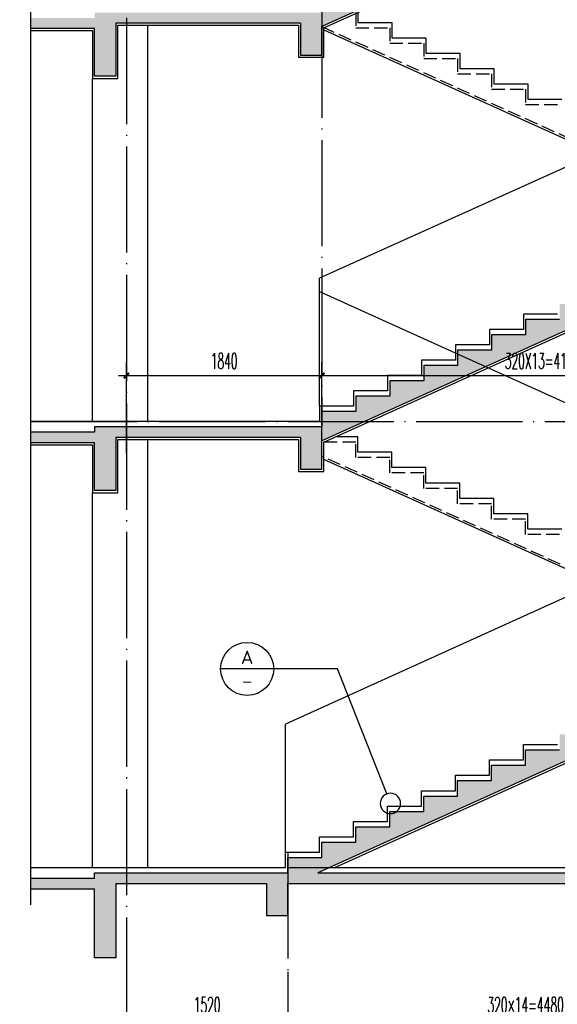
# Model space of a CAD drawing. Extents: x 1779708 to 7299578, y -1121471 to 88434.
# Tile 682 of 1056: x 6116647 to 6121710, y -969103 to -959833. Entities that reach past the tile are written whole.
import ezdxf
from ezdxf.enums import TextEntityAlignment as Align

# ---------------------------------------------------------------- set-up
doc = ezdxf.new("R2010")
doc.units = 0
doc.header["$LTSCALE"] = 1000
doc.header["$MEASUREMENT"] = 0
doc.linetypes.add('DASH', pattern=[0.35, 0.25, -0.1])
doc.linetypes.add('DOTE', pattern=[2.42, 2, -0.2, 0.02, -0.2])
doc.layers.get('0').update_dxf_attribs({"linetype": 'CONTINUOUS'})
doc.layers.get('Defpoints').update_dxf_attribs({"linetype": 'CONTINUOUS'})
for name, color, linetype in [('AXIS', 3, 'CONTINUOUS'), ('DIM_IDEN', 3, 'CONTINUOUS'), ('DIM_SYMB', 3, 'CONTINUOUS'), ('DOTE', 1, 'DOTE'), ('PUB_DIM', 3, 'CONTINUOUS'), ('PUB_TEXT', 7, 'CONTINUOUS'), ('S_E_STAIR', 4, 'CONTINUOUS'), ('WALL', 255, 'CONTINUOUS'), ('可见线', 6, 'CONTINUOUS'), ('填充细线', 8, 'CONTINUOUS'), ('栏杆', 6, 'CONTINUOUS'), ('粉刷线', 213, 'CONTINUOUS')]:
    doc.layers.add(name, color=color, linetype=linetype)
doc.styles.add('_TCH_DIM_T3', font='SIMPLEX.shx', dxfattribs={"width": 0.494118, "bigfont": 'GBCBIG.shx'})
doc.styles.get("Standard").update_dxf_attribs({"font": 'GBENOR', "bigfont": 'GBCBIG'})
doc.dimstyles.new('_TCH_ARCH&&50', dxfattribs={"dimtxt": 148.75, "dimasz": 50, "dimexe": 125, "dimexo": 150, "dimgap": 63.125, "dimtad": 1, "dimdec": 0, "dimzin": 0, "dimdsep": 46, "dimtxsty": '_TCH_DIM_T3', "dimblk": 'ARCHTICK', "dimcen": 0.09, "dimdle": 75, "dimclrt": 7, "dimazin": 2, "dimtfac": 1, "dimtdec": 0, "dimtix": 1, "dimtmove": 2, "dimatfit": 3, "dimfxl": 250, "dimtolj": 1, "dimtzin": 0, "dimarcsym": 0})
pattern_1 = [(45, (0, 0), (-88.3883476, 88.3883476), []), (50, (0, 0), (358.630091, -31.376067), [37.5, -412.5]), (355, (0, 0), (-69.375667, 376.096067), [30, -330]), (100.4514, (29.9, -2.6), (289.25469, 344.719771), [31.870095, -350.571056]), (46.1842, (0, 100), (533.620524, -82.759507), [56.25, -618.75]), (96.6356, (44.47, 93.1), (467.331353, 487.058935), [47.805144, -525.8565]), (351.1842, (0, 100), (467.330973, 487.0593), [45, -495]), (21, (50, 75), (298.453526, -201.309445), [37.5, -412.5]), (326, (50, 75), (121.657666, 362.575023), [30, -330]), (71.4514, (74.87, 58.22), (420.111314, 161.265248), [31.870095, -350.571056]), (37.5, (0, 0), (6.0799277, 166.446927), [0, -326, 0, -335, 0, -331.25]), (7.5, (0, 0), (131.5347687, 197.205856), [0, -191, 0, -318.5, 0, -126.25]), (327.5, (-111.5, 0), (266.911218, -11.277436), [0, -125, 0, -390, 0, -517.5]), (317.5, (-161.5, 0), (291.593085, 50.052491), [0, -162.5, 0, -259, 0, -367.5])]

# ---------------------------------------------------------------- blocks, each defined once
blk = doc.blocks.new('_ArchTick')
at = {"color": 0, "linetype": 'ByBlock', "const_width": 0.4}
blk.add_lwpolyline([(-0.5, -0.5), (0.5, 0.5)], dxfattribs=at)
blk = doc.blocks.new('*D1997')
at = {"layer": 'Defpoints', "color": 0, "transparency": 16777216}
for p in [(6117651.6, -968646.9), (6119171.6, -968646.9), (6119171.6, -969246.9)]:
    blk.add_point(p, dxfattribs=at)
at = {"layer": 'PUB_DIM', "color": 0, "lineweight": -2, "transparency": 16777216}
for p, q in [((6117651.6, -968796.9), (6117651.6, -969371.9)), ((6119171.6, -968796.9), (6119171.6, -969371.9)), ((6117576.6, -969246.9), (6119246.6, -969246.9))]:
    blk.add_line(p, q, dxfattribs=at)
at = {"layer": 'PUB_DIM', "color": 0, "lineweight": -2, "transparency": 16777216, "xscale": 50, "yscale": 50, "zscale": 50, "rotation": 180}
blk.add_blockref('_ArchTick', (6117651.6, -969246.9), dxfattribs=at)
at = {"layer": 'PUB_DIM', "color": 0, "lineweight": -2, "transparency": 16777216, "xscale": 50, "yscale": 50, "zscale": 50}
blk.add_blockref('_ArchTick', (6119171.6, -969246.9), dxfattribs=at)
at = {"layer": 'PUB_DIM', "color": 7, "transparency": 16777216, "insert": (6118411.6, -969109.4), "char_height": 148.75, "attachment_point": 5, "style": '_TCH_DIM_T3'}
blk.add_mtext('\\A1;1520', dxfattribs=at)
blk = doc.blocks.new('*D1998')
at = {"layer": 'Defpoints', "color": 0, "transparency": 16777216}
for p in [(6119171.6, -968646.9), (6123651.6, -968646.9), (6123651.6, -969246.9)]:
    blk.add_point(p, dxfattribs=at)
at = {"layer": 'PUB_DIM', "color": 0, "lineweight": -2, "transparency": 16777216}
for p, q in [((6119171.6, -968796.9), (6119171.6, -969371.9)), ((6123651.6, -968796.9), (6123651.6, -969371.9)), ((6119096.6, -969246.9), (6123726.6, -969246.9))]:
    blk.add_line(p, q, dxfattribs=at)
at = {"layer": 'PUB_DIM', "color": 0, "lineweight": -2, "transparency": 16777216, "xscale": 50, "yscale": 50, "zscale": 50, "rotation": 180}
blk.add_blockref('_ArchTick', (6119171.6, -969246.9), dxfattribs=at)
at = {"layer": 'PUB_DIM', "color": 0, "lineweight": -2, "transparency": 16777216, "xscale": 50, "yscale": 50, "zscale": 50}
blk.add_blockref('_ArchTick', (6123651.6, -969246.9), dxfattribs=at)
at = {"layer": 'PUB_DIM', "color": 7, "transparency": 16777216, "insert": (6121411.6, -969109.4), "char_height": 148.75, "attachment_point": 5, "style": '_TCH_DIM_T3'}
blk.add_mtext('\\A1;320×14=4480', dxfattribs=at)
blk = doc.blocks.new('*D2147')
at = {"layer": 'Defpoints', "color": 0, "transparency": 16777216}
for p in [(6123651.6, -963183.5), (6119491.6, -964066.3), (6123651.6, -964066.3)]:
    blk.add_point(p, dxfattribs=at)
at = {"layer": 'PUB_DIM', "color": 0, "lineweight": -2, "transparency": 16777216}
for p, q in [((6119491.6, -963916.3), (6119491.6, -963058.5)), ((6123651.6, -963916.3), (6123651.6, -963058.5)), ((6119416.6, -963183.5), (6123726.6, -963183.5))]:
    blk.add_line(p, q, dxfattribs=at)
at = {"layer": 'PUB_DIM', "color": 0, "lineweight": -2, "transparency": 16777216, "xscale": 50, "yscale": 50, "zscale": 50, "rotation": 180}
blk.add_blockref('_ArchTick', (6119491.6, -963183.5), dxfattribs=at)
at = {"layer": 'PUB_DIM', "color": 0, "lineweight": -2, "transparency": 16777216, "xscale": 50, "yscale": 50, "zscale": 50}
blk.add_blockref('_ArchTick', (6123651.6, -963183.5), dxfattribs=at)
at = {"layer": 'PUB_DIM', "color": 7, "transparency": 16777216, "insert": (6121571.6, -963046), "char_height": 148.75, "attachment_point": 5, "style": '_TCH_DIM_T3'}
blk.add_mtext('\\A1;320X13=4160', dxfattribs=at)
blk = doc.blocks.new('*D2148')
at = {"layer": 'Defpoints', "color": 0, "transparency": 16777216}
for p in [(6119491.6, -963183.5), (6117651.6, -964066.3), (6119491.6, -964066.3)]:
    blk.add_point(p, dxfattribs=at)
at = {"layer": 'PUB_DIM', "color": 0, "lineweight": -2, "transparency": 16777216}
for p, q in [((6117651.6, -963916.3), (6117651.6, -963058.5)), ((6119491.6, -963916.3), (6119491.6, -963058.5)), ((6117576.6, -963183.5), (6119566.6, -963183.5))]:
    blk.add_line(p, q, dxfattribs=at)
at = {"layer": 'PUB_DIM', "color": 0, "lineweight": -2, "transparency": 16777216, "xscale": 50, "yscale": 50, "zscale": 50, "rotation": 180}
blk.add_blockref('_ArchTick', (6117651.6, -963183.5), dxfattribs=at)
at = {"layer": 'PUB_DIM', "color": 0, "lineweight": -2, "transparency": 16777216, "xscale": 50, "yscale": 50, "zscale": 50}
blk.add_blockref('_ArchTick', (6119491.6, -963183.5), dxfattribs=at)
at = {"layer": 'PUB_DIM', "color": 7, "transparency": 16777216, "insert": (6118571.6, -963046), "char_height": 148.75, "attachment_point": 5, "style": '_TCH_DIM_T3'}
blk.add_mtext('\\A1;1840', dxfattribs=at)

msp = doc.modelspace()

# ---------------------------------------------------------------- hatches: boundary and pattern name
at = {"layer": '填充细线'}
h = msp.add_hatch(dxfattribs=at)
h.set_pattern_fill('钢筋混凝土', color=256, scale=50, style=0)
h.set_pattern_definition(pattern_1)
h.paths.add_polyline_path([(6117351.6, -959816.3), (6116751.6, -959816.3), (6116751.6, -959916.3), (6117351.6, -959916.3)])
h.paths.add_polyline_path([(6117351.6, -959766.3), (6117351.6, -960366.3), (6117551.6, -960366.3), (6117551.6, -959866.3), (6119291.6, -959866.3), (6119291.6, -960166.3), (6119491.6, -960166.3), (6119491.6, -959897.9), (6123651.6, -958020.2), (6123651.6, -958144.1), (6123851.6, -958144.1), (6123851.6, -957844.1), (6125651.6, -957844.1), (6125651.6, -958144.1), (6125851.6, -958144.1), (6125851.6, -957744.1), (6123651.6, -957744.1), (6123651.6, -957888.5), (6123331.6, -957888.5), (6123331.6, -958033), (6123011.6, -958033), (6123011.6, -958177.4), (6122691.6, -958177.4), (6122691.6, -958321.8), (6122371.6, -958321.8), (6122371.6, -958466.3), (6122051.6, -958466.3), (6122051.6, -958610.7), (6121731.6, -958610.7), (6121731.6, -958755.2), (6121411.6, -958755.2), (6121411.6, -958899.6), (6121091.6, -958899.6), (6121091.6, -959044.1), (6120771.6, -959044.1), (6120771.6, -959188.5), (6120451.6, -959188.5), (6120451.6, -959333), (6120131.6, -959333), (6120131.6, -959477.4), (6119811.6, -959477.4), (6119811.6, -959621.8), (6119491.6, -959621.8), (6119491.6, -959766.3)])
h = msp.add_hatch(dxfattribs=at)
h.set_pattern_fill('钢筋混凝土', color=256, scale=50, style=0)
h.set_pattern_definition(pattern_1)
h.paths.add_polyline_path([(6117351.6, -963716.3), (6116751.6, -963716.3), (6116751.6, -963816.3), (6117351.6, -963816.3)])
h.paths.add_polyline_path([(6117351.6, -963666.3), (6117351.6, -964266.3), (6117551.6, -964266.3), (6117551.6, -963766.3), (6119291.6, -963766.3), (6119291.6, -964066.3), (6119491.6, -964066.3), (6119491.6, -963797.9), (6123651.6, -961920.2), (6123651.6, -962044.1), (6123851.6, -962044.1), (6123851.6, -961744.1), (6125651.6, -961744.1), (6125651.6, -962044.1), (6125851.6, -962044.1), (6125851.6, -961644.1), (6123651.6, -961644.1), (6123651.6, -961788.5), (6123331.6, -961788.5), (6123331.6, -961933), (6123011.6, -961933), (6123011.6, -962077.4), (6122691.6, -962077.4), (6122691.6, -962221.8), (6122371.6, -962221.8), (6122371.6, -962366.3), (6122051.6, -962366.3), (6122051.6, -962510.7), (6121731.6, -962510.7), (6121731.6, -962655.2), (6121411.6, -962655.2), (6121411.6, -962799.6), (6121091.6, -962799.6), (6121091.6, -962944.1), (6120771.6, -962944.1), (6120771.6, -963088.5), (6120451.6, -963088.5), (6120451.6, -963233), (6120131.6, -963233), (6120131.6, -963377.4), (6119811.6, -963377.4), (6119811.6, -963521.8), (6119491.6, -963521.8), (6119491.6, -963666.3)])
h = msp.add_hatch(dxfattribs=at)
h.set_pattern_fill('钢筋混凝土', color=256, scale=50, style=0)
h.set_pattern_definition(pattern_1)
h.paths.add_polyline_path([(6119171.6, -967966.3), (6118971.6, -967966.3), (6118971.6, -968266.3), (6119171.6, -968266.3)], flags=17)
h.paths.add_polyline_path([(6117351.6, -967916.3), (6116751.6, -967916.3), (6116751.6, -968016.3), (6117351.6, -968016.3)])
h.paths.add_polyline_path([(6117351.6, -967866.3), (6117351.6, -968666.3), (6117551.6, -968666.3), (6117551.6, -967966.3), (6125851.6, -967966.3), (6125851.6, -968666.3), (6126101.6, -968666.3), (6126101.6, -967866.3), (6119454.4, -967866.3), (6123651.6, -965970.4), (6123651.6, -966093.9), (6123851.6, -966093.9), (6123851.6, -965793.9), (6125651.6, -965793.9), (6125651.6, -966093.9), (6125851.6, -966093.9), (6125851.6, -965693.9), (6123651.6, -965693.9), (6123651.6, -965838.7), (6123331.6, -965838.7), (6123331.6, -965983.5), (6123011.6, -965983.5), (6123011.6, -966128.4), (6122691.6, -966128.4), (6122691.6, -966273.2), (6122371.6, -966273.2), (6122371.6, -966418), (6122051.6, -966418), (6122051.6, -966562.8), (6121731.6, -966562.8), (6121731.6, -966707.7), (6121411.6, -966707.7), (6121411.6, -966852.5), (6121091.6, -966852.5), (6121091.6, -966997.3), (6120771.6, -966997.3), (6120771.6, -967142.1), (6120451.6, -967142.1), (6120451.6, -967287), (6120131.6, -967287), (6120131.6, -967431.8), (6119811.6, -967431.8), (6119811.6, -967576.6), (6119491.6, -967576.6), (6119491.6, -967721.5), (6119171.6, -967721.5), (6119171.6, -967866.3)])

# ---------------------------------------------------------------- linework, layer by layer
at = {"layer": 'AXIS'}
msp.add_line((6117651.6, -968346.9), (6117651.6, -969596.9), dxfattribs=at)
at = {"layer": 'DIM_IDEN'}
for p, q in [((6119039, -965946.1), (6118539, -965946.1)), ((6119641.1, -965946.1), (6119039, -965946.1)), ((6120103.3, -967122.7), (6119641.1, -965946.1))]:
    msp.add_line(p, q, dxfattribs=at)
msp.add_lwpolyline([(6120234, -967211.8, 1), (6120042.6, -967211.8, 1)], format="xyb", close=True, dxfattribs=at)
msp.add_circle((6118789, -965946.1), 250, dxfattribs=at)
at = {"layer": 'DIM_SYMB'}
msp.add_lwpolyline([(6116751.6, -968166.3), (6116751.6, -957872.5), (6116646.6, -957834.3), (6116856.6, -957797.3), (6116751.6, -957760), (6116751.6, -947466.3)], dxfattribs=at)
at = {"layer": 'DOTE', "ltscale": 0.5}
for p, q in [((6117651.6, -947716.3), (6117651.6, -968346.9)), ((6119491.6, -950076.6), (6119491.6, -963616.3)), ((6119171.6, -967671.5), (6119171.6, -969028.7))]:
    msp.add_line(p, q, dxfattribs=at)
for points in [[(6116751.6, -963616.3), (6126951.6, -963616.3)], [(6116751.6, -967816.3), (6126951.6, -967816.3)]]:
    msp.add_lwpolyline(points, dxfattribs=at)
at = {"layer": 'S_E_STAIR', "linetype": 'DASH', "ltscale": 0.5}
for p, q in [((6119491.6, -959897.9), (6123651.6, -961775.7)), ((6123651.6, -965825.6), (6119491.6, -963942.8))]:
    msp.add_line(p, q, dxfattribs=at)
at = {"layer": 'S_E_STAIR', "ltscale": 0.5}
for p, q in [((6119511.6, -959928.9), (6123520.6, -961738.5)), ((6123521.6, -965788.7), (6119511.6, -963973.8))]:
    msp.add_line(p, q, dxfattribs=at)
at = {"layer": 'S_E_STAIR', "linetype": 'DASH', "ltscale": 0.5}
for points in [[(6119811.6, -959766.3), (6119811.6, -959910.7), (6120131.6, -959910.7), (6120131.6, -960055.2), (6120451.6, -960055.2), (6120451.6, -960199.6), (6120771.6, -960199.6), (6120771.6, -960344.1), (6121091.6, -960344.1), (6121091.6, -960488.5), (6121411.6, -960488.5), (6121411.6, -960633), (6121731.6, -960633)], [(6121731.6, -964680.1), (6121411.6, -964680.1), (6121411.6, -964535.3), (6121091.6, -964535.3), (6121091.6, -964390.4), (6120771.6, -964390.4), (6120771.6, -964245.6), (6120451.6, -964245.6), (6120451.6, -964100.8), (6120131.6, -964100.8), (6120131.6, -963955.9), (6119811.6, -963955.9), (6119811.6, -963811.1), (6119491.6, -963811.1), (6119491.6, -963666.3)]]:
    msp.add_lwpolyline(points, dxfattribs=at)
at = {"layer": 'S_E_STAIR', "ltscale": 0.5}
for points in [[(6119831.6, -959767), (6119831.6, -959860.7), (6120151.6, -959860.7), (6120151.6, -960005.2), (6120471.6, -960005.2), (6120471.6, -960149.6), (6120791.6, -960149.6), (6120791.6, -960294.1), (6121111.6, -960294.1), (6121111.6, -960438.5), (6121431.6, -960438.5), (6121431.6, -960583), (6121751.6, -960583)], [(6121751.6, -964630.1), (6121431.6, -964630.1), (6121431.6, -964485.3), (6121111.6, -964485.3), (6121111.6, -964340.4), (6120791.6, -964340.4), (6120791.6, -964195.6), (6120471.6, -964195.6), (6120471.6, -964050.8), (6120151.6, -964050.8), (6120151.6, -963905.9), (6119831.6, -963905.9), (6119831.6, -963761.1), (6119623.3, -963761.1)]]:
    msp.add_lwpolyline(points, dxfattribs=at)
at = {"layer": 'WALL'}
msp.add_line((6123651.6, -961920.2), (6119491.6, -963797.9), dxfattribs=at)
for points in [[(6123651.6, -958020.2), (6119491.6, -959897.9)], [(6117551.6, -959866.3), (6117551.6, -960366.3), (6117351.6, -960366.3), (6117351.6, -959916.3)], [(6119291.6, -959866.3), (6117551.6, -959866.3)], [(6119291.6, -959866.3), (6119291.6, -960166.3), (6119491.6, -960166.3), (6119491.6, -959897.9)], [(6117351.6, -959916.3), (6116751.6, -959916.3)], [(6121731.6, -962655.2), (6121411.6, -962655.2), (6121411.6, -962799.6), (6121091.6, -962799.6), (6121091.6, -962944.1), (6120771.6, -962944.1), (6120771.6, -963088.5), (6120451.6, -963088.5), (6120451.6, -963233), (6120131.6, -963233), (6120131.6, -963377.4), (6119811.6, -963377.4), (6119811.6, -963521.8), (6119491.6, -963521.8), (6119491.6, -963666.3)], [(6119491.6, -963666.3), (6117351.6, -963666.3), (6117351.6, -963716.3)], [(6117351.6, -963716.3), (6116751.6, -963716.3)], [(6117551.6, -963766.3), (6117551.6, -964266.3), (6117351.6, -964266.3), (6117351.6, -963816.3)], [(6119291.6, -963766.3), (6117551.6, -963766.3)], [(6119291.6, -963766.3), (6119291.6, -964066.3), (6119491.6, -964066.3), (6119491.6, -963797.9)], [(6117351.6, -963816.3), (6116751.6, -963816.3)], [(6123651.6, -965970.4), (6119454.4, -967866.3)], [(6119171.6, -967866.3), (6119171.6, -967721.5), (6119491.6, -967721.5), (6119491.6, -967576.6), (6119811.6, -967576.6), (6119811.6, -967431.8), (6120131.6, -967431.8), (6120131.6, -967287), (6120451.6, -967287), (6120451.6, -967142.1), (6120771.6, -967142.1), (6120771.6, -966997.3), (6121091.6, -966997.3), (6121091.6, -966852.5), (6121411.6, -966852.5), (6121411.6, -966707.7), (6121731.6, -966707.7)], [(6117351.6, -967916.3), (6117351.6, -967866.3), (6119171.6, -967866.3)], [(6119454.4, -967866.3), (6126101.6, -967866.3)], [(6116751.6, -967916.3), (6117351.6, -967916.3)], [(6117551.6, -967966.3), (6117551.6, -968666.3), (6117351.6, -968666.3), (6117351.6, -968016.3)], [(6117551.6, -967966.3), (6118971.6, -967966.3)], [(6118971.6, -967966.3), (6118971.6, -968266.3), (6119171.6, -968266.3), (6119171.6, -967966.3)], [(6119171.6, -967966.3), (6125851.6, -967966.3)], [(6116751.6, -968016.3), (6117351.6, -968016.3)]]:
    msp.add_lwpolyline(points, dxfattribs=at)
at = {"layer": '可见线'}
for p, q in [((6117851.6, -959886.3), (6117851.6, -963616.3)), ((6117331.6, -963616.3), (6117331.6, -960386.3)), ((6117851.6, -963786.3), (6117851.6, -967816.3)), ((6117331.6, -967816.3), (6117331.6, -964286.3))]:
    msp.add_line(p, q, dxfattribs=at)
at = {"layer": '栏杆'}
for p, q in [((6123671.6, -960370.5), (6119471.6, -962266.3)), ((6119471.6, -963471.8), (6119471.6, -962266.3)), ((6119471.6, -962392.6), (6123671.6, -964293.9)), ((6123671.6, -964418.3), (6119151.6, -966466.3)), ((6119151.6, -967671.5), (6119151.6, -966466.3))]:
    msp.add_line(p, q, dxfattribs=at)
at = {"layer": '粉刷线'}
for points in [[(6116751.6, -959936.3), (6117331.6, -959936.3), (6117331.6, -960386.3), (6117571.6, -960386.3), (6117571.6, -959886.3), (6119271.6, -959886.3), (6119271.6, -960186.3), (6119511.6, -960186.3), (6119511.6, -959910.9), (6123631.6, -958051.1), (6123631.6, -958164.1), (6123871.6, -958164.1), (6123871.6, -957864.1), (6125631.6, -957864.1), (6125631.6, -958164.1), (6125851.6, -958164.1)], [(6116751.6, -963836.3), (6117331.6, -963836.3), (6117331.6, -964286.3), (6117571.6, -964286.3), (6117571.6, -963786.3), (6119271.6, -963786.3), (6119271.6, -964086.3), (6119511.6, -964086.3), (6119511.6, -963810.9), (6123631.6, -961951.1), (6123631.6, -962064.1), (6123871.6, -962064.1), (6123871.6, -961764.1), (6125631.6, -961764.1), (6125631.6, -962064.1), (6125851.6, -962064.1)], [(6121711.6, -962605.2), (6121391.6, -962605.2), (6121391.6, -962749.6), (6121071.6, -962749.6), (6121071.6, -962894.1), (6120751.6, -962894.1), (6120751.6, -963038.5), (6120431.6, -963038.5), (6120431.6, -963183), (6120111.6, -963183), (6120111.6, -963327.4), (6119791.6, -963327.4), (6119791.6, -963471.8), (6119471.6, -963471.8), (6119471.6, -963616.3)], [(6119471.6, -963616.3), (6116751.6, -963616.3)], [(6119613.6, -967816.3), (6123631.6, -966001.4), (6123631.6, -966113.9), (6123871.6, -966113.9), (6123871.6, -965813.9), (6125631.6, -965813.9), (6125631.6, -966113.9), (6125851.6, -966113.9)], [(6119151.6, -967816.3), (6119151.6, -967671.5), (6119471.6, -967671.5), (6119471.6, -967526.6), (6119791.6, -967526.6), (6119791.6, -967381.8), (6120111.6, -967381.8), (6120111.6, -967237), (6120431.6, -967237), (6120431.6, -967092.1), (6120751.6, -967092.1), (6120751.6, -966947.3), (6121071.6, -966947.3), (6121071.6, -966802.5), (6121391.6, -966802.5), (6121391.6, -966657.7), (6121711.6, -966657.7)], [(6116751.6, -967816.3), (6119151.6, -967816.3)], [(6119613.6, -967816.3), (6125831.6, -967816.3)]]:
    msp.add_lwpolyline(points, dxfattribs=at)

# ---------------------------------------------------------------- texts
at = {"layer": 'PUB_TEXT', "color": 7}
msp.add_text('A', height=125.5, dxfattribs=at).set_placement((6118730.3, -965899.1), (6118847.7, -965899.1), align=Align.FIT)
at = {"layer": 'PUB_TEXT', "color": 7, "width": 2.051279}
msp.add_text('-', height=128.6, dxfattribs=at).set_placement((6118739.2, -966121.3), (6118838.8, -966121.3), align=Align.FIT)

# ---------------------------------------------------------------- dimensions: what is measured, and where the dimension line sits
at = {"layer": 'PUB_DIM'}
for p1, p2, distance, picture, middle in [((6117651.6, -964066.3), (6119491.6, -964066.3), 882.8, '*D2148', (6118571.6, -963046)), ((6117651.6, -968646.9), (6119171.6, -968646.9), -600, '*D1997', (6118411.6, -969109.4))]:
    dim = msp.add_aligned_dim(p1=p1, p2=p2, distance=distance, dimstyle='_TCH_ARCH&&50', dxfattribs=at)
    dim.commit()
    dim.dimension.update_dxf_attribs({"geometry": picture, "text_midpoint": middle})
for p1, p2, distance, text, picture, middle in [((6119491.6, -964066.3), (6123651.6, -964066.3), 882.8, '320X13=4160', '*D2147', (6121571.6, -963046)), ((6119171.6, -968646.9), (6123651.6, -968646.9), -600, '320×14=4480', '*D1998', (6121411.6, -969109.4))]:
    dim = msp.add_aligned_dim(p1=p1, p2=p2, distance=distance, text=text, dimstyle='_TCH_ARCH&&50', dxfattribs=at)
    dim.commit()
    dim.dimension.update_dxf_attribs({"geometry": picture, "text_midpoint": middle})

doc.saveas('drawing.dxf')
